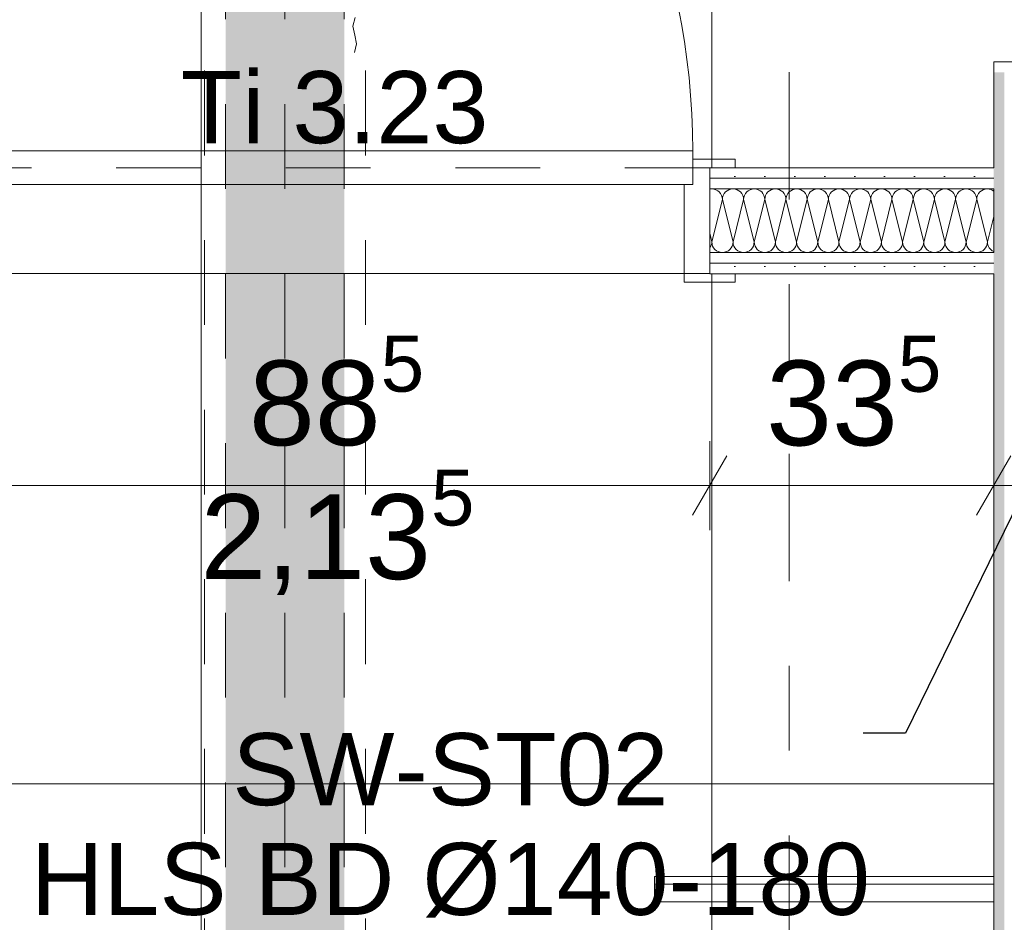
# Model space of a CAD drawing. Header units: metres. Extents: x -4 to 99, y -11 to 17.
# Tile 431 of 656: x 42.4 to 43.56, y 3.04 to 4.11. Entities that reach past the tile are written whole.
import ezdxf

# ---------------------------------------------------------------- set-up
doc = ezdxf.new("R2010")
doc.units = ezdxf.units.M
doc.header["$MEASUREMENT"] = 0
for name, pattern in [('Achse', [0.2, 0.1, -0.05, 0, -0.05]), ('Schnittlinie', [0.3, 0.15, -0.075, 0, -0.075]), ('Strichlinie eng', [0.115, 0.075, -0.04]), ('Untersicht', [0.1, 0.075, -0.025]), ('Wipeout_Contour', [1, 0, -1])]:
    doc.linetypes.add(name, pattern=pattern)
for name, color, linetype in [('152 - Bemaßung_ Beschriftung.Ausbau', 7, 'Continuous'), ('203 - Marker.Schnitt - Ausbaudetail SA', 7, 'Continuous'), ('612 - Struktur.Stahlbau', 7, 'Continuous'), ('Neubau_152 - Bemaßung_ Beschriftung.Ausbau', 7, 'Continuous'), ('Neubau_606 - Struktur.Wand Innen Ausbau', 7, 'Continuous'), ('Neubau_612 - Struktur.Stahlbau', 7, 'Continuous'), ('Neubau_650 - Abdeckung.Fußboden Aufbau', 7, 'Continuous'), ('Neubau_653 - Abdeckung.TB Verkofferung', 7, 'Continuous'), ('Neubau_702 - Einrichtung.Möbel Sanitär', 7, 'Continuous')]:
    doc.layers.add(name, color=color, linetype=linetype)
doc.styles.add('ERSTELLTER_STIL_2', font='txt')
doc.dimstyles.new('ERSTELLTER_STIL__1', dxfattribs={"dimtxt": 0.1, "dimasz": 0.0532, "dimexe": 0.18, "dimexo": 0.0625, "dimgap": 0, "dimtad": 1, "dimzin": 0, "dimdsep": 46, "dimtxsty": 'ERSTELLTER_STIL_2', "dimblk": 'ARROWHEAD_2', "dimblk1": 'ARROWHEAD_2', "dimblk2": 'ARROWHEAD_2', "dimcen": 0.09, "dimse1": 1, "dimse2": 1, "dimclrd": 7, "dimclre": 7, "dimclrt": 7, "dimazin": 0, "dimtfac": 1, "dimtdec": 4, "dimtmove": 0, "dimatfit": 3, "dimfxl": 1, "dimtolj": 1, "dimtzin": 0, "dimarcsym": 0})
doc.dimstyles.new('ERSTELLTER_STIL__2', dxfattribs={"dimtxt": 0.1, "dimasz": 0.0532, "dimexe": 0.18, "dimexo": 0.0625, "dimgap": 0, "dimtad": 1, "dimtih": 1, "dimtoh": 1, "dimzin": 0, "dimdsep": 46, "dimtxsty": 'ERSTELLTER_STIL_2', "dimblk": 'ARROWHEAD_2', "dimblk1": 'ARROWHEAD_2', "dimblk2": 'ARROWHEAD_2', "dimcen": 0.09, "dimse1": 1, "dimse2": 1, "dimclrd": 7, "dimclre": 7, "dimclrt": 7, "dimazin": 0, "dimtfac": 1, "dimtdec": 4, "dimtmove": 0, "dimatfit": 3, "dimfxl": 1, "dimtolj": 1, "dimtzin": 0, "dimarcsym": 0})
doc.dimstyles.new('ERSTELLTER_STIL__3', dxfattribs={"dimtxt": 0.1, "dimasz": 0.0532, "dimexe": 0.18, "dimexo": 0.0625, "dimgap": 0, "dimtad": 1, "dimtih": 1, "dimtoh": 1, "dimzin": 0, "dimdsep": 46, "dimtxsty": 'ERSTELLTER_STIL_2', "dimblk": 'ARROWHEAD_2', "dimblk1": 'ARROWHEAD_2', "dimblk2": 'ARROWHEAD_2', "dimcen": 0.09, "dimse1": 1, "dimse2": 1, "dimclrd": 7, "dimclre": 7, "dimclrt": 7, "dimazin": 0, "dimtfac": 1, "dimtdec": 4, "dimtmove": 2, "dimatfit": 3, "dimfxl": 1, "dimtolj": 1, "dimtzin": 0, "dimarcsym": 0})
doc.dimstyles.new('ERSTELLTER_STIL__4', dxfattribs={"dimtxt": 0.1, "dimasz": 0.0532, "dimexe": 0.18, "dimexo": 0.0625, "dimgap": 0, "dimtad": 1, "dimzin": 0, "dimdsep": 46, "dimtxsty": 'ERSTELLTER_STIL_2', "dimblk": 'ARROWHEAD_2', "dimblk1": 'ARROWHEAD_2', "dimblk2": 'ARROWHEAD_2', "dimcen": 0.09, "dimse1": 1, "dimse2": 1, "dimclrd": 7, "dimclre": 7, "dimclrt": 7, "dimazin": 0, "dimtfac": 1, "dimtdec": 4, "dimtmove": 2, "dimatfit": 3, "dimfxl": 1, "dimtolj": 1, "dimtzin": 0, "dimarcsym": 0})
doc.dimstyles.new('ERSTELLTER_STIL__7', dxfattribs={"dimtxt": 0.18, "dimasz": 0.02736, "dimexe": 0.18, "dimexo": 0.0625, "dimgap": 0, "dimtad": 0, "dimtih": 1, "dimtoh": 1, "dimdec": 4, "dimzin": 0, "dimdsep": 46, "dimcen": 0.09, "dimadec": 0, "dimazin": 0, "dimtfac": 1, "dimtdec": 4, "dimtmove": 0, "dimatfit": 3, "dimldrblk": 'ARROWHEAD_11', "dimfxl": 1, "dimtolj": 1, "dimtzin": 0, "dimarcsym": 0})
pattern_1 = [(45, (0, 0), (-0.01767767, 0.01767767), [0, -0.025])]

# ---------------------------------------------------------------- blocks, each defined once
blk = doc.blocks.new('*X145')
at = {"layer": 'Neubau_606 - Struktur.Wand Innen Ausbau', "color": 7, "linetype": 'Continuous', "lineweight": 5}
for p, q in [((43.225, 3.8975), (43.2125, 3.8475)), ((43.225, 3.8975), (43.2375, 3.8475)), ((43.25, 3.8975), (43.2375, 3.8475)), ((43.25, 3.8975), (43.2625, 3.8475)), ((43.275, 3.8975), (43.2625, 3.8475)), ((43.275, 3.8975), (43.2875, 3.8475)), ((43.3, 3.8975), (43.2875, 3.8475)), ((43.3, 3.8975), (43.3125, 3.8475)), ((43.325, 3.8975), (43.3125, 3.8475)), ((43.325, 3.8975), (43.3375, 3.8475)), ((43.35, 3.8975), (43.3375, 3.8475)), ((43.35, 3.8975), (43.3625, 3.8475)), ((43.375, 3.8975), (43.3625, 3.8475)), ((43.375, 3.8975), (43.3875, 3.8475)), ((43.4, 3.8975), (43.3875, 3.8475)), ((43.4, 3.8975), (43.4125, 3.8475)), ((43.425, 3.8975), (43.4125, 3.8475)), ((43.425, 3.8975), (43.4375, 3.8475)), ((43.45, 3.8975), (43.4375, 3.8475)), ((43.45, 3.8975), (43.4625, 3.8475)), ((43.475, 3.8975), (43.4625, 3.8475)), ((43.475, 3.8975), (43.4875, 3.8475)), ((43.5, 3.8975), (43.4875, 3.8475)), ((43.5, 3.8975), (43.5125, 3.8475)), ((43.525, 3.8975), (43.5125, 3.8475)), ((43.525, 3.8975), (43.5375, 3.8475)), ((43.545, 3.8774), (43.5375, 3.8475)), ((43.21, 3.8576), (43.2125, 3.8475))]:
    blk.add_line(p, q, dxfattribs=at)
for centre, start, end in [((43.2125, 3.8975), 90, 101.5997), ((43.2125, 3.8975), 360, 90), ((43.2375, 3.8975), 90, 180), ((43.2375, 3.8975), 360, 90), ((43.2625, 3.8975), 90, 180), ((43.2625, 3.8975), 360, 90), ((43.2875, 3.8975), 90, 180), ((43.2875, 3.8975), 360, 90), ((43.3125, 3.8975), 90, 180), ((43.3125, 3.8975), 360, 90), ((43.3375, 3.8975), 90, 180), ((43.3375, 3.8975), 360, 90), ((43.3625, 3.8975), 90, 180), ((43.3625, 3.8975), 360, 90), ((43.3875, 3.8975), 90, 180), ((43.3875, 3.8975), 360, 90), ((43.4125, 3.8975), 90, 180), ((43.4125, 3.8975), 360, 90), ((43.4375, 3.8975), 90, 180), ((43.4375, 3.8975), 360, 90), ((43.4625, 3.8975), 90, 180), ((43.4625, 3.8975), 360, 90), ((43.4875, 3.8975), 90, 180), ((43.4875, 3.8975), 360, 90), ((43.5125, 3.8975), 90, 180), ((43.5125, 3.8975), 360, 90), ((43.5375, 3.8975), 90, 180), ((43.5375, 3.8975), 53.2123, 90), ((43.2, 3.8475), 323.0277, 360), ((43.225, 3.8475), 180, 270), ((43.225, 3.8475), 270, 360), ((43.25, 3.8475), 180, 270), ((43.25, 3.8475), 270, 360), ((43.275, 3.8475), 180, 270), ((43.275, 3.8475), 270, 360), ((43.3, 3.8475), 180, 270), ((43.3, 3.8475), 270, 360), ((43.325, 3.8475), 180, 270), ((43.325, 3.8475), 270, 360), ((43.35, 3.8475), 180, 270), ((43.35, 3.8475), 270, 360), ((43.375, 3.8475), 180, 270), ((43.375, 3.8475), 270, 360), ((43.4, 3.8475), 180, 270), ((43.4, 3.8475), 270, 360), ((43.425, 3.8475), 180, 270), ((43.425, 3.8475), 270, 360), ((43.45, 3.8475), 180, 270), ((43.45, 3.8475), 270, 360), ((43.475, 3.8475), 180, 270), ((43.475, 3.8475), 270, 360), ((43.5, 3.8475), 180, 270), ((43.5, 3.8475), 270, 360), ((43.525, 3.8475), 180, 270), ((43.525, 3.8475), 270, 360), ((43.55, 3.8475), 180, 246.3501)]:
    blk.add_arc(centre, 0.0125, start, end, dxfattribs=at)
blk = doc.blocks.new('ARROWHEAD_11')
at = {"color": 0, "linetype": 'Continuous', "lineweight": 0}
blk.add_line((0, 0), (-1, 0), dxfattribs=at)
at = {"color": 0, "linetype": 'Continuous', "lineweight": 0, "const_width": 0.25, "flags": 128}
blk.add_lwpolyline([(-0.125, 0, 1), (0.125, 0, 1)], format="xyb", close=True, dxfattribs=at)
blk = doc.blocks.new('*D597')
at = {"layer": '152 - Bemaßung_ Beschriftung.Ausbau', "color": 7, "linetype": 'Continuous', "lineweight": 5}
for p, q in [((41.885, 2.0975), (41.885, 2.2025)), ((43.965, 2.0975), (43.965, 2.2025)), ((41.9052, 2.185), (41.8648, 2.115)), ((43.9852, 2.185), (43.9448, 2.115)), ((41.885, 2.15), (43.965, 2.15))]:
    blk.add_line(p, q, dxfattribs=at)
at = {"layer": '152 - Bemaßung_ Beschriftung.Ausbau', "color": 7, "lineweight": 5, "insert": (42.3534, 2.202), "char_height": 0.1, "attachment_point": 7, "style": 'ERSTELLTER_STIL_2'}
blk.add_mtext('\\A1;{\\pql;\\fArial|b0|i0|c0|p38;2,08}', dxfattribs=at)
blk = doc.blocks.new('ARROWHEAD_2')
at = {"color": 0, "linetype": 'Continuous', "lineweight": 0}
for p, q in [((-0.378, -0.655), (0.378, 0.655)), ((0, 0), (-1, 0))]:
    blk.add_line(p, q, dxfattribs=at)
blk = doc.blocks.new('*D599')
at = {"layer": '152 - Bemaßung_ Beschriftung.Ausbau', "color": 7, "linetype": 'Continuous', "lineweight": 5}
for p, q in [((43.965, 2.0975), (43.965, 2.2025)), ((43.9852, 2.185), (43.9448, 2.115)), ((45.4852, 2.185), (45.4448, 2.115)), ((41.885, 2.15), (43.965, 2.15)), ((43.965, 2.15), (45.465, 2.15))]:
    blk.add_line(p, q, dxfattribs=at)
at = {"layer": '152 - Bemaßung_ Beschriftung.Ausbau', "color": 7, "lineweight": 5, "char_height": 0.1, "attachment_point": 7, "style": 'ERSTELLTER_STIL_2'}
for s, insert in [('\\A1;{\\pql;\\fArial|b0|i0|c0|p38;1,50}', (44.544, 2.17)), ('\\A1;{\\pql;\\fArial|b0|i0|c0|p38;3}', (45.3689, 2.17))]:
    blk.add_mtext(s, dxfattribs=dict(at, insert=insert))
blk = doc.blocks.new('*D608')
at = {"layer": '152 - Bemaßung_ Beschriftung.Ausbau', "color": 7, "linetype": 'Continuous', "lineweight": 5}
for p, q in [((42.325, 3.5075), (42.325, 3.6125)), ((43.21, 3.5075), (43.21, 3.6125)), ((42.3452, 3.595), (42.3048, 3.525)), ((43.2302, 3.595), (43.1898, 3.525)), ((42.325, 3.56), (43.21, 3.56))]:
    blk.add_line(p, q, dxfattribs=at)
at = {"layer": '152 - Bemaßung_ Beschriftung.Ausbau', "color": 7, "lineweight": 5, "char_height": 0.1, "attachment_point": 7, "style": 'ERSTELLTER_STIL_2'}
for s, insert in [('\\A1;{\\pql;\\fArial|b0|i0|c0|p38;88\\fArial|b0|i0|c0|p38;\\A1{\\H.66x;\\S5^  ;}}', (42.6666, 3.5784)), ('\\A1;{\\pql;\\fArial|b0|i0|c0|p38;2,13\\fArial|b0|i0|c0|p38;\\A1{\\H.66x;\\S5^  ;}}', (42.6094, 3.4206))]:
    blk.add_mtext(s, dxfattribs=dict(at, insert=insert))
blk = doc.blocks.new('*D609')
at = {"layer": '152 - Bemaßung_ Beschriftung.Ausbau', "color": 7, "linetype": 'Continuous', "lineweight": 5}
for p, q in [((43.21, 3.5075), (43.21, 3.6125)), ((43.545, 3.5075), (43.545, 3.6125)), ((43.2302, 3.595), (43.1898, 3.525)), ((43.5248, 3.525), (43.5652, 3.595)), ((43.21, 3.56), (43.545, 3.56)), ((43.545, 3.56), (43.5792, 3.56))]:
    blk.add_line(p, q, dxfattribs=at)
at = {"layer": '152 - Bemaßung_ Beschriftung.Ausbau', "color": 7, "lineweight": 5, "insert": (43.2766, 3.5783), "char_height": 0.1, "attachment_point": 7, "style": 'ERSTELLTER_STIL_2'}
blk.add_mtext('\\A1;{\\pql;\\fArial|b0|i0|c0|p38;33\\fArial|b0|i0|c0|p38;\\A1{\\H.66x;\\S5^  ;}}', dxfattribs=at)
blk = doc.blocks.new('*D610')
at = {"layer": '152 - Bemaßung_ Beschriftung.Ausbau', "color": 7, "linetype": 'Continuous', "lineweight": 5}
for p, q in [((45.7803, 0.245), (45.7803, 3.72)), ((45.7453, 0.2652), (45.8153, 0.2248)), ((45.8328, 0.245), (45.7278, 0.245)), ((45.7803, 0.005), (45.7803, 0.245)), ((45.7453, 0.0252), (45.8153, -0.0152)), ((45.8328, 0.005), (45.7278, 0.005)), ((45.7803, -0.0292), (45.7803, 0.005))]:
    blk.add_line(p, q, dxfattribs=at)
at = {"color": 254, "linetype": 'Wipeout_Contour', "lineweight": 0, "ltscale": 182.85335}
blk.add_wipeout([(45.7818, 0.0277), (45.7818, 0.2223), (45.6389, 0.2223), (45.6389, 0.0277)], dxfattribs=at).dxf.layer = '152 - Bemaßung_ Beschriftung.Ausbau'
at = {"layer": '152 - Bemaßung_ Beschriftung.Ausbau', "color": 7, "lineweight": 5, "insert": (45.7603, 0.0491), "char_height": 0.1, "attachment_point": 7, "rotation": 90, "style": 'ERSTELLTER_STIL_2'}
blk.add_mtext('\\A1;{\\pql;\\fArial|b0|i0|c0|p38;24}', dxfattribs=at)
blk = doc.blocks.new('*D611')
at = {"layer": '152 - Bemaßung_ Beschriftung.Ausbau', "color": 7, "linetype": 'Continuous', "lineweight": 5}
for p, q in [((45.7453, 3.7402), (45.8153, 3.6998)), ((45.8328, 3.72), (45.7278, 3.72)), ((45.7803, 0.245), (45.7803, 3.72)), ((45.7453, 0.2652), (45.8153, 0.2248))]:
    blk.add_line(p, q, dxfattribs=at)
at = {"layer": '152 - Bemaßung_ Beschriftung.Ausbau', "color": 7, "lineweight": 5, "char_height": 0.1, "attachment_point": 7, "rotation": 90, "style": 'ERSTELLTER_STIL_2'}
for s, insert in [('\\A1;{\\pql;\\fArial|b0|i0|c0|p38;17\\fArial|b0|i0|c0|p38;\\A1{\\H.66x;\\S5^  ;}}', (45.7614, 3.4979)), ('\\A1;{\\pql;\\fArial|b0|i0|c0|p38;3,47\\fArial|b0|i0|c0|p38;\\A1{\\H.66x;\\S5^  ;}}', (45.7797, 1.7235))]:
    blk.add_mtext(s, dxfattribs=dict(at, insert=insert))
blk = doc.blocks.new('*D622')
at = {"layer": '152 - Bemaßung_ Beschriftung.Ausbau', "color": 7, "linetype": 'Continuous', "lineweight": 5}
for p, q in [((44.3062, 4.0802), (44.3762, 4.0398)), ((44.3937, 4.06), (44.2887, 4.06)), ((44.3412, 2.79), (44.3412, 4.06)), ((44.3062, 2.8102), (44.3762, 2.7698)), ((44.3937, 2.79), (44.2887, 2.79))]:
    blk.add_line(p, q, dxfattribs=at)
at = {"layer": '152 - Bemaßung_ Beschriftung.Ausbau', "color": 7, "lineweight": 5, "insert": (44.3212, 3.1405), "char_height": 0.1, "attachment_point": 7, "rotation": 90, "style": 'ERSTELLTER_STIL_2'}
blk.add_mtext('\\A1;{\\pql;\\fArial|b0|i0|c0|p38;1,27}', dxfattribs=at)
blk = doc.blocks.new('*D623')
at = {"layer": '152 - Bemaßung_ Beschriftung.Ausbau', "color": 7, "linetype": 'Continuous', "lineweight": 5}
for p, q in [((44.3412, 5.76), (44.3412, 5.7942)), ((44.3762, 5.7398), (44.3062, 5.7802)), ((44.3937, 5.76), (44.2887, 5.76)), ((44.3412, 4.06), (44.3412, 5.76)), ((44.3062, 4.0802), (44.3762, 4.0398)), ((44.3937, 4.06), (44.2887, 4.06))]:
    blk.add_line(p, q, dxfattribs=at)
at = {"layer": '152 - Bemaßung_ Beschriftung.Ausbau', "color": 7, "lineweight": 5, "insert": (44.3212, 4.777), "char_height": 0.1, "attachment_point": 7, "rotation": 90, "style": 'ERSTELLTER_STIL_2'}
blk.add_mtext('\\A1;{\\pql;\\fArial|b0|i0|c0|p38;1,70}', dxfattribs=at)

msp = doc.modelspace()

# ---------------------------------------------------------------- hatches: boundary and pattern name
at = {"layer": '612 - Struktur.Stahlbau', "linetype": 'Continuous', "lineweight": 0, "true_color": 0x30307f}
msp.add_hatch(color=177, dxfattribs=at).paths.add_polyline_path([(42.639, 5.19), (42.779, 5.19), (42.779, 0.71), (42.639, 0.71)])
at = {"layer": 'Neubau_606 - Struktur.Wand Innen Ausbau', "linetype": 'Continuous', "lineweight": 0, "true_color": 0x000000}
h = msp.add_hatch(dxfattribs=at)
h.set_pattern_fill('Gips_0001', color=18, style=0, pattern_type=2)
h.set_pattern_definition(pattern_1)
h.paths.add_polyline_path([(43.5575, 4.06), (43.545, 4.06), (43.5575, 4.0475)])
h = msp.add_hatch(dxfattribs=at)
h.set_pattern_fill('Gips_0001', color=18, style=0, pattern_type=2)
h.set_pattern_definition(pattern_1)
h.paths.add_polyline_path([(43.5575, 4.0475), (43.545, 4.06), (43.545, 4.0475)])
h = msp.add_hatch(dxfattribs=at)
h.set_pattern_fill('Gips_0001', color=18, style=0, pattern_type=2)
h.set_pattern_definition(pattern_1)
h.paths.add_polyline_path([(43.5575, 4.0475), (44.37, 4.0475), (44.37, 4.06), (43.5575, 4.06)])
h = msp.add_hatch(dxfattribs=at)
h.set_pattern_fill('Gips_0001', color=18, style=0, pattern_type=2)
h.set_pattern_definition(pattern_1)
h.paths.add_polyline_path([(43.545, 4.0475), (43.545, 0.255), (43.5575, 0.255), (43.5575, 4.0475)])
h = msp.add_hatch(dxfattribs=at)
h.set_pattern_fill('Gips_0001', color=18, style=0, pattern_type=2)
h.set_pattern_definition(pattern_1)
h.paths.add_polyline_path([(43.21, 3.9225), (43.545, 3.9225), (43.545, 3.935), (43.21, 3.935)])
h = msp.add_hatch(dxfattribs=at)
h.set_pattern_fill('Gips_0001', color=18, style=0, pattern_type=2)
h.set_pattern_definition(pattern_1)
h.paths.add_polyline_path([(43.545, 3.9225), (43.21, 3.9225), (43.21, 3.91), (43.545, 3.91)])
h = msp.add_hatch(dxfattribs=at)
h.set_pattern_fill('Gips_0001', color=18, style=0, pattern_type=2)
h.set_pattern_definition(pattern_1)
h.paths.add_polyline_path([(43.21, 3.8225), (43.545, 3.8225), (43.545, 3.835), (43.21, 3.835)])
h = msp.add_hatch(dxfattribs=at)
h.set_pattern_fill('Gips_0001', color=18, style=0, pattern_type=2)
h.set_pattern_definition(pattern_1)
h.paths.add_polyline_path([(43.21, 3.8225), (43.21, 3.81), (43.545, 3.81), (43.545, 3.8225)])
at = {"layer": 'Neubau_650 - Abdeckung.Fußboden Aufbau', "linetype": 'Continuous', "lineweight": 13, "true_color": 0xafafaf}
h = msp.add_hatch(dxfattribs=at)
h.set_pattern_fill('Raster_60x60_Fuge_2mm_0001', color=253, style=0, pattern_type=2)
h.set_pattern_definition([(0, (42.61, 4.91), (0, 0.602), []), (90, (42.61, 4.91), (-0.602, 0), [])])
h.paths.add_polyline_path([(44.37, 5.76), (42.225, 5.76), (42.225, 3.935), (43.545, 3.935), (43.545, 4.06), (44.37, 4.06)])
h = msp.add_hatch(dxfattribs=at)
h.set_pattern_fill('Raster_60x60_Fuge_2mm_0001', color=253, style=0, pattern_type=2)
h.set_pattern_definition([(0, (42.61, 3.81), (0, 0.602), []), (90, (42.61, 3.81), (-0.602, 0), [])])
h.paths.add_polyline_path([(42.325, 3.81), (40.415, 3.81), (40.415, 0.255), (43.545, 0.255), (43.545, 0.33, -0.414214), (43.495, 0.28, -0.414214), (43.445, 0.33, -0.414214), (43.395, 0.28, -0.414214), (43.345, 0.33, -0.414214), (43.395, 0.38, -0.414214), (43.445, 0.33, -0.414214), (43.495, 0.38, -0.414214), (43.545, 0.33), (43.545, 3.81), (43.21, 3.81), (43.21, 3.935), (42.325, 3.935)])
at = {"layer": 'Neubau_702 - Einrichtung.Möbel Sanitär', "linetype": 'Continuous', "lineweight": 0, "true_color": 0x000000}
h = msp.add_hatch(dxfattribs=at)
h.set_pattern_fill('Holz__Sperrholz_1_0001', color=18, style=0, pattern_type=2)
h.set_pattern_definition([(0, (0, 0), (0, 0.030000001), [])])
h.paths.add_polyline_path([(43.145, 3.069), (43.545, 3.069), (43.545, 3.099), (43.145, 3.099)])

# ---------------------------------------------------------------- linework, layer by layer
at = {"layer": '152 - Bemaßung_ Beschriftung.Ausbau', "color": 7, "linetype": 'Continuous', "lineweight": 13}
for p, q in [((42.7892, 4.1018), (42.7917, 4.112)), ((42.7892, 4.1018), (42.7914, 4.0915)), ((42.7914, 4.0915), (42.7933, 4.0812)), ((42.7911, 4.0709), (42.7933, 4.0812))]:
    msp.add_line(p, q, dxfattribs=at)
at = {"layer": '203 - Marker.Schnitt - Ausbaudetail SA', "color": 7, "linetype": 'Schnittlinie', "lineweight": 13}
msp.add_line((43.3036, 6.2975), (43.3036, -0.4425), dxfattribs=at)
at = {"layer": 'Neubau_606 - Struktur.Wand Innen Ausbau', "color": 1, "linetype": 'Continuous', "lineweight": 13}
for p, q in [((42.345, 3.955), (43.19, 3.955)), ((43.19, 3.955), (43.19, 3.915)), ((43.19, 3.915), (43.19, 3.945)), ((43.19, 3.945), (43.24, 3.945)), ((43.24, 3.945), (43.24, 3.935)), ((43.24, 3.935), (43.21, 3.935)), ((43.21, 3.935), (43.21, 3.81)), ((43.19, 3.915), (42.345, 3.915)), ((43.18, 3.8), (43.18, 3.915)), ((43.18, 3.915), (43.19, 3.915)), ((43.21, 3.81), (43.24, 3.81)), ((43.24, 3.81), (43.24, 3.8)), ((43.24, 3.8), (43.18, 3.8))]:
    msp.add_line(p, q, dxfattribs=at)
at = {"layer": 'Neubau_606 - Struktur.Wand Innen Ausbau', "color": 1, "linetype": 'Continuous', "lineweight": 5}
for p, q in [((43.21, 3.935), (43.21, 3.9225)), ((43.21, 3.935), (43.21, 3.9225)), ((43.21, 3.935), (43.21, 3.9225)), ((43.545, 3.9225), (43.21, 3.9225)), ((43.21, 3.9225), (43.21, 3.91)), ((43.21, 3.9225), (43.21, 3.91)), ((43.21, 3.9225), (43.21, 3.91)), ((43.545, 3.91), (43.21, 3.91)), ((43.21, 3.91), (43.21, 3.835)), ((43.21, 3.91), (43.21, 3.835)), ((43.21, 3.91), (43.21, 3.835)), ((43.21, 3.835), (43.545, 3.835)), ((43.21, 3.835), (43.21, 3.8225)), ((43.21, 3.835), (43.21, 3.8225)), ((43.21, 3.835), (43.21, 3.8225)), ((43.21, 3.8225), (43.545, 3.8225)), ((43.21, 3.8225), (43.21, 3.81)), ((43.21, 3.8225), (43.21, 3.81)), ((43.21, 3.8225), (43.21, 3.81))]:
    msp.add_line(p, q, dxfattribs=at)
at = {"layer": 'Neubau_606 - Struktur.Wand Innen Ausbau', "color": 1, "linetype": 'Continuous', "lineweight": 5, "flags": 128}
for points in [[(43.545, 4.06), (43.5575, 4.06)], [(43.545, 4.06), (43.545, 3.935)], [(44.37, 4.06), (43.5575, 4.06)], [(43.545, 3.935), (43.21, 3.935)], [(43.545, 3.91), (43.545, 3.835)], [(43.545, 3.835), (43.545, 3.91)], [(43.21, 3.81), (43.545, 3.81)], [(43.545, 3.81), (43.545, 0.255)]]:
    msp.add_lwpolyline(points, dxfattribs=at)
at = {"layer": 'Neubau_606 - Struktur.Wand Innen Ausbau', "color": 1, "linetype": 'Continuous', "lineweight": 9}
msp.add_arc((42.345, 3.955), 0.845, 360, 90, dxfattribs=at)
at = {"layer": 'Neubau_612 - Struktur.Stahlbau', "color": 1, "linetype": 'Untersicht', "lineweight": 13}
for p, q in [((42.639, 0.71), (42.639, 5.19)), ((42.779, 0.71), (42.779, 5.19))]:
    msp.add_line(p, q, dxfattribs=at)
at = {"layer": 'Neubau_612 - Struktur.Stahlbau', "color": 1, "linetype": 'Achse', "lineweight": 9}
msp.add_line((42.709, 0.71), (42.709, 5.19), dxfattribs=at)
at = {"layer": 'Neubau_650 - Abdeckung.Fußboden Aufbau', "color": 1, "linetype": 'Continuous', "lineweight": 13, "flags": 128}
for points in [[(44.37, 5.76), (44.37, 4.06), (43.545, 4.06), (43.545, 3.935), (43.21, 3.935)], [(43.21, 3.935), (43.21, 3.81), (43.545, 3.81), (43.545, 0.3302)]]:
    msp.add_lwpolyline(points, dxfattribs=at)
at = {"layer": 'Neubau_650 - Abdeckung.Fußboden Aufbau', "color": 1, "linetype": 'Strichlinie eng', "lineweight": 13, "flags": 128}
msp.add_lwpolyline([(43.21, 3.935), (42.325, 3.935)], dxfattribs=at)
at = {"layer": 'Neubau_653 - Abdeckung.TB Verkofferung', "color": 1, "linetype": 'Untersicht', "lineweight": 9}
for p, q in [((42.614, 0.7495), (42.614, 5.0505)), ((42.804, 0.7495), (42.804, 5.0505))]:
    msp.add_line(p, q, dxfattribs=at)
at = {"layer": 'Neubau_702 - Einrichtung.Möbel Sanitär', "color": 1, "linetype": 'Continuous', "lineweight": 5, "flags": 128}
for points in [[(43.545, 3.099), (43.145, 3.099)], [(43.145, 3.099), (43.145, 3.069)], [(43.545, 3.069), (43.545, 3.099)], [(43.145, 3.069), (43.545, 3.069)]]:
    msp.add_lwpolyline(points, dxfattribs=at)

# ---------------------------------------------------------------- block references
at = {"layer": 'Neubau_606 - Struktur.Wand Innen Ausbau', "color": 1, "lineweight": 13}
msp.add_blockref('*X145', (0, 0), dxfattribs=at)

# ---------------------------------------------------------------- texts
at = {"layer": 'Neubau_152 - Bemaßung_ Beschriftung.Ausbau', "color": 7, "linetype": 'Continuous', "lineweight": 9, "insert": (42.9042, 3.2681), "char_height": 0.085, "attachment_point": 2, "line_spacing_factor": 0.913298, "style": 'ERSTELLTER_STIL_2'}
msp.add_mtext('\\A1;{\\pqc;\\fArial|b0|i0|c0|p38;SW-ST02\\P\\pqc;\\fArial|b0|i0|c0|p38;HLS BD\\fArial|b0|i0|c0|p38; \\fArial|b0|i0|c0|p38;Ø\\fArial|b0|i0|c0|p38;140\\fArial|b0|i0|c0|p38;-180}', dxfattribs=at)
at = {"layer": 'Neubau_606 - Struktur.Wand Innen Ausbau', "color": 1, "lineweight": 13, "insert": (42.7675, 3.9627), "char_height": 0.085, "attachment_point": 8, "rotation": 360, "style": 'ERSTELLTER_STIL_2'}
msp.add_mtext('\\A1;{\\pqc;\\pt0;\\fArial|b0|i0|c0|p38;\\C7;Ti 3.23}', dxfattribs=at)

# ---------------------------------------------------------------- dimensions: what is measured, and where the dimension line sits
at = {"layer": '152 - Bemaßung_ Beschriftung.Ausbau', "color": 7, "linetype": 'Continuous', "lineweight": 5}
dim = msp.add_linear_dim(base=(44.3412, 5.76), p1=(43.545, 4.06), p2=(43.21, 5.76), angle=90, dimstyle='ERSTELLTER_STIL__1', dxfattribs=at)
dim.commit()
dim.dimension.update_dxf_attribs({"geometry": '*D623', "text_midpoint": (44.2712, 4.9069), "dimtype": 160, "text_rotation": 90})
for base, p1, p2, dimstyle, picture, middle in [((43.544988, 3.559999), (43.209989, 3.934999), (43.544988, 4.060001), 'ERSTELLTER_STIL__2', '*D609', (43.487855, 3.629999)), ((43.2099889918, 3.5599987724), (42.3249889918, 3.9349995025), (43.2099889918, 3.934998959), 'ERSTELLTER_STIL__2', '*D608', (42.8778552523, 3.6299987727)), ((43.965, 2.15), (41.885, 3.935), (43.965, 3.72), 'ERSTELLTER_STIL__3', '*D597', (42.4833, 2.252)), ((45.465, 2.15), (43.965, 0.71), (45.465, 3.72), 'ERSTELLTER_STIL__2', '*D599', (44.6739, 2.22))]:
    dim = msp.add_linear_dim(base=base, p1=p1, p2=p2, dimstyle=dimstyle, dxfattribs=at)
    dim.commit()
    dim.dimension.update_dxf_attribs({"geometry": picture, "text_midpoint": middle, "dimtype": 160})

# ---------------------------------------------------------------- leaders
at = {"layer": 'Neubau_152 - Bemaßung_ Beschriftung.Ausbau', "color": 1, "linetype": 'Continuous', "lineweight": 13, "annotation_type": 0, "has_hookline": 1, "hookline_direction": 1, "text_width": 0.9739}
msp.add_leader([(43.745, 3.89), (43.4408, 3.2681), (43.3912, 3.2681)], dimstyle='ERSTELLTER_STIL__7', dxfattribs=at)

# ---------------------------------------------------------------- next in the draw order: dimensions: what is measured, and where the dimension line sits
at = {"layer": '152 - Bemaßung_ Beschriftung.Ausbau', "color": 7, "linetype": 'Continuous', "lineweight": 5}
dim = msp.add_linear_dim(base=(45.7803, 0.245), p1=(21.9375, 0.005), p2=(22.1775, 0.245), angle=90, dimstyle='ERSTELLTER_STIL__1', dxfattribs=at)
dim.commit()
dim.dimension.update_dxf_attribs({"geometry": '*D610', "text_midpoint": (45.7103, 0.1253), "dimtype": 160, "text_rotation": 90})

# ---------------------------------------------------------------- next in the draw order: dimensions: what is measured, and where the dimension line sits
for base, p1, p2, dimstyle, picture, middle in [((44.3412, 4.06), (45.465, 2.79), (43.545, 4.06), 'ERSTELLTER_STIL__4', '*D622', (44.2712, 3.2704)), ((45.780333, 3.719998), (22.1775, 0.245), (44.709987, 3.719998), 'ERSTELLTER_STIL__1', '*D611', (45.710333, 1.988441))]:
    dim = msp.add_linear_dim(base=base, p1=p1, p2=p2, angle=90, dimstyle=dimstyle, dxfattribs=at)
    dim.commit()
    dim.dimension.update_dxf_attribs({"geometry": picture, "text_midpoint": middle, "dimtype": 160, "text_rotation": 90})

doc.saveas('drawing.dxf')
